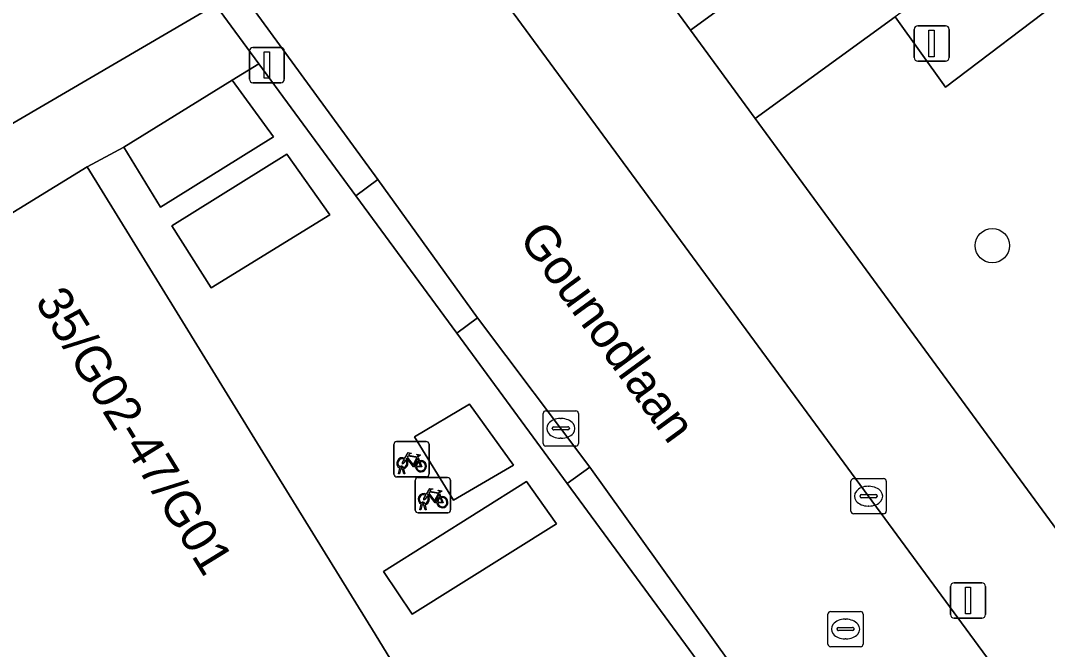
# Model space of a CAD drawing. Extents: x 159039 to 160102, y 381214 to 382524.
# Drawn here: x 159707.98 to 159737.1, y 382139.76 to 382157.61 of the extents above; entities that cross this region are included whole.
import ezdxf

# ---------------------------------------------------------------- set-up
doc = ezdxf.new("R2010")
doc.units = 0
for name, color, linetype in [('IMGEO_Boom', 7, 'Continuous'), ('IMGEO_Fietsenrek', 7, 'Continuous'), ('IMGEO_Groenvoorziening', 7, 'Continuous'), ('IMGEO_Kolk', 7, 'Continuous'), ('IMGEO_Lichtmast', 7, 'Continuous'), ('IMGEO_Openbare_ruimte_label', 7, 'Continuous'), ('IMGEO_Pand', 7, 'Continuous'), ('IMGEO_Pand_nummerreeks', 7, 'Continuous'), ('IMGEO_Rijbaan_lokaal_open', 7, 'Continuous'), ('IMGEO_Rioolput', 7, 'Continuous'), ('IMGEO_Voetpad_gesloten', 7, 'Continuous'), ('IMGEO_Voetpad_open', 7, 'Continuous')]:
    doc.layers.add(name, color=color, linetype=linetype)

msp = doc.modelspace()

# ---------------------------------------------------------------- linework, layer by layer
at = {"layer": 'IMGEO_Boom'}
msp.add_circle((159735.54, 382151.217), 0.489, dxfattribs=at)
at = {"layer": 'IMGEO_Fietsenrek'}
for p, q in [((159718.565, 382144.73), (159718.565, 382145.571)), ((159718.565, 382145.571), (159718.565, 382144.73)), ((159718.64, 382145.655), (159719.481, 382145.655)), ((159719.481, 382145.655), (159718.64, 382145.655)), ((159719.565, 382145.58), (159719.565, 382144.739)), ((159719.565, 382144.739), (159719.565, 382145.58)), ((159719.252, 382145.204), (159719.288, 382145.109)), ((159718.692, 382144.739), (159718.731, 382144.899)), ((159718.761, 382144.887), (159718.726, 382144.739)), ((159718.803, 382144.911), (159718.802, 382144.915)), ((159718.844, 382144.739), (159718.81, 382144.881)), ((159718.834, 382144.922), (159718.835, 382144.915)), ((159718.842, 382144.885), (159718.877, 382144.739)), ((159719.49, 382144.655), (159718.649, 382144.655)), ((159718.649, 382144.655), (159719.49, 382144.655)), ((159718.726, 382144.739), (159718.692, 382144.739)), ((159718.877, 382144.739), (159718.844, 382144.739)), ((159719.173, 382143.71), (159719.173, 382144.551)), ((159719.173, 382144.551), (159719.173, 382143.71)), ((159719.248, 382144.635), (159720.089, 382144.635)), ((159720.089, 382144.635), (159719.248, 382144.635)), ((159720.173, 382144.56), (159720.173, 382143.719)), ((159720.173, 382143.719), (159720.173, 382144.56)), ((159719.86, 382144.184), (159719.896, 382144.089)), ((159719.3, 382143.719), (159719.339, 382143.879)), ((159719.334, 382143.719), (159719.3, 382143.719)), ((159719.369, 382143.867), (159719.334, 382143.719)), ((159719.411, 382143.891), (159719.41, 382143.895)), ((159719.452, 382143.719), (159719.418, 382143.861)), ((159719.442, 382143.902), (159719.443, 382143.895)), ((159719.45, 382143.865), (159719.485, 382143.719)), ((159719.485, 382143.719), (159719.452, 382143.719)), ((159720.098, 382143.635), (159719.257, 382143.635)), ((159719.257, 382143.635), (159720.098, 382143.635))]:
    msp.add_line(p, q, dxfattribs=at)
for points in [[(159718.899, 382145.129), (159718.847, 382145.039), (159718.807, 382145.014), (159718.808, 382145.061), (159718.863, 382145.155)], [(159718.878, 382145.181), (159718.973, 382145.345), (159719.059, 382145.331), (159719.061, 382145.322), (159719.005, 382145.311), (159718.978, 382145.266), (159719.234, 382145.225)], [(159719.174, 382144.937), (159719.124, 382144.937), (159718.933, 382145.188), (159718.914, 382145.156)], [(159719.221, 382145.2), (159718.964, 382145.241), (159718.947, 382145.212), (159719.114, 382144.992), (159719.221, 382145.2)], [(159719.269, 382145.102), (159719.239, 382145.179), (159719.13, 382144.961), (159719.173, 382144.961)], [(159719.234, 382145.225), (159719.259, 382145.274), (159719.253, 382145.278), (159719.23, 382145.282), (159719.218, 382145.289), (159719.217, 382145.292), (159719.219, 382145.297), (159719.314, 382145.282), (159719.316, 382145.272), (159719.306, 382145.259), (159719.294, 382145.253), (159719.28, 382145.259), (159719.252, 382145.204)], [(159719.203, 382144.961), (159719.323, 382144.96), (159719.279, 382145.074)], [(159719.299, 382145.081), (159719.354, 382144.936), (159719.204, 382144.936)], [(159719.486, 382144.161), (159719.581, 382144.325), (159719.667, 382144.311), (159719.669, 382144.302), (159719.613, 382144.291), (159719.586, 382144.246), (159719.842, 382144.205)], [(159719.842, 382144.205), (159719.867, 382144.254), (159719.861, 382144.258), (159719.838, 382144.262), (159719.826, 382144.269), (159719.825, 382144.272), (159719.827, 382144.277), (159719.922, 382144.262), (159719.924, 382144.252), (159719.914, 382144.239), (159719.902, 382144.233), (159719.888, 382144.239), (159719.86, 382144.184)], [(159719.507, 382144.109), (159719.455, 382144.019), (159719.415, 382143.994), (159719.416, 382144.041), (159719.471, 382144.135)], [(159719.782, 382143.917), (159719.732, 382143.917), (159719.541, 382144.168), (159719.522, 382144.136)], [(159719.829, 382144.18), (159719.572, 382144.221), (159719.555, 382144.192), (159719.722, 382143.972), (159719.829, 382144.18)], [(159719.877, 382144.082), (159719.847, 382144.159), (159719.738, 382143.941), (159719.781, 382143.941)], [(159719.811, 382143.941), (159719.931, 382143.94), (159719.887, 382144.054)], [(159719.907, 382144.061), (159719.962, 382143.916), (159719.812, 382143.916)]]:
    msp.add_lwpolyline(points, dxfattribs=at)
for centre, radius, start, end in [((159718.643, 382145.577), 0.0779, 92.4484, 184.2845), ((159718.643, 382145.577), 0.0779, 92.4484, 184.2845), ((159719.487, 382145.577), 0.0779, 2.4484, 94.2845), ((159719.487, 382145.577), 0.0779, 2.4484, 94.2845), ((159718.805, 382145.04), 0.159, 62.6766, 242.1369), ((159718.805, 382145.04), 0.129, 63.3192, 238.903), ((159718.805, 382145.04), 0.129, 283.6043, 43.4302), ((159718.805, 382145.04), 0.159, 283.5766, 46.6042), ((159719.332, 382144.956), 0.159, 187.0065, 105.7708), ((159718.785, 382144.911), 0.0499, 12.8025, 158.6934), ((159718.805, 382145.04), 0.159, 253.9967, 271.7867), ((159718.785, 382144.911), 0.0174, 12.8025, 163.4502), ((159718.805, 382145.04), 0.129, 253.415, 269.0204), ((159719.332, 382144.956), 0.159, 113.3408, 178.3217), ((159719.332, 382144.956), 0.129, 113.923, 177.9556), ((159719.332, 382144.956), 0.129, 188.6715, 104.5883), ((159718.643, 382144.733), 0.0779, 182.4484, 274.2845), ((159718.643, 382144.733), 0.0779, 182.4484, 274.2845), ((159719.251, 382144.557), 0.0779, 92.4484, 184.2845), ((159719.251, 382144.557), 0.0779, 92.4484, 184.2845), ((159719.487, 382144.733), 0.0779, 272.4484, 4.2845), ((159719.487, 382144.733), 0.0779, 272.4484, 4.2845), ((159720.095, 382144.557), 0.0779, 2.4484, 94.2845), ((159720.095, 382144.557), 0.0779, 2.4484, 94.2845), ((159719.413, 382144.02), 0.159, 62.6766, 242.1369), ((159719.413, 382144.02), 0.129, 63.3192, 238.903), ((159719.393, 382143.891), 0.0499, 12.8025, 158.6934), ((159719.413, 382144.02), 0.129, 283.6043, 43.4302), ((159719.413, 382144.02), 0.159, 283.5766, 46.6042), ((159719.94, 382143.936), 0.159, 113.3408, 178.3217), ((159719.94, 382143.936), 0.159, 187.0065, 105.7708), ((159719.94, 382143.936), 0.129, 113.923, 177.9556), ((159719.94, 382143.936), 0.129, 188.6715, 104.5883), ((159719.251, 382143.713), 0.0779, 182.4484, 274.2845), ((159719.251, 382143.713), 0.0779, 182.4484, 274.2845), ((159719.413, 382144.02), 0.159, 253.9967, 271.7867), ((159719.393, 382143.891), 0.0174, 12.8025, 163.4502), ((159719.413, 382144.02), 0.129, 253.415, 269.0204), ((159720.095, 382143.713), 0.0779, 272.4484, 4.2845), ((159720.095, 382143.713), 0.0779, 272.4484, 4.2845)]:
    msp.add_arc(centre, radius, start, end, dxfattribs=at)
at = {"layer": 'IMGEO_Groenvoorziening'}
for points in [[(159781.278, 382168.804), (159780.473, 382168.206), (159779.038, 382170.112), (159779.601, 382170.535), (159771.671, 382181.11), (159770.61, 382182.524), (159757.58, 382172.96), (159756.241, 382174.775), (159754.9, 382173.799), (159756.262, 382172.006), (159742.163, 382161.644), (159740.798, 382163.539), (159739.666, 382162.715), (159741.001, 382160.866), (159734.213, 382155.711), (159732.784, 382157.708), (159728.816, 382154.821), (159746.781, 382130.304), (159748.753, 382130.014), (159755.465, 382134.892), (159755.99, 382134.191), (159757.13, 382135.021), (159789.105, 382158.307)], [(159720.462, 382175.258), (159719.292, 382174.431), (159718.183, 382169.333), (159726.977, 382157.33), (159731.223, 382160.423), (159727.51, 382165.502), (159724.672, 382169.384), (159724.795, 382169.474)], [(159732.784, 382157.708), (159734.213, 382155.711), (159741.001, 382160.866), (159739.666, 382162.715)], [(159713.978, 382155.91), (159710.908, 382154.014), (159711.95, 382152.312), (159715.148, 382154.302)], [(159715.53, 382153.811), (159712.266, 382151.783), (159713.38, 382150.015), (159716.745, 382152.087)], [(159720.712, 382146.721), (159719.148, 382145.79), (159720.253, 382143.995), (159721.954, 382144.984)], [(159723.181, 382143.322), (159722.329, 382144.525), (159718.274, 382141.966), (159719.081, 382140.754)]]:
    msp.add_lwpolyline(points, close=True, dxfattribs=at)
msp.add_lwpolyline([(159699.487, 382163.861), (159696.714, 382160.921), (159694.113, 382157.827), (159699.502, 382149.872), (159713.508, 382158.054)], dxfattribs=at)
at = {"layer": 'IMGEO_Kolk'}
for p, q in [((159722.8, 382145.603), (159722.8, 382146.455)), ((159722.875, 382146.529), (159723.727, 382146.529)), ((159723.288, 382146.309), (159723.313, 382146.309)), ((159723.801, 382146.455), (159723.801, 382145.603)), ((159723.059, 382146.023), (159723.059, 382146.035)), ((159723.497, 382145.986), (159723.099, 382145.986)), ((159723.102, 382146.072), (159723.5, 382146.072)), ((159723.543, 382146.035), (159723.543, 382146.023)), ((159723.311, 382145.749), (159723.286, 382145.749)), ((159723.727, 382145.529), (159722.875, 382145.529)), ((159731.53, 382143.68), (159731.53, 382144.532)), ((159731.605, 382144.606), (159732.457, 382144.606)), ((159732.531, 382144.532), (159732.531, 382143.68)), ((159732.018, 382144.386), (159732.043, 382144.386)), ((159731.789, 382144.1), (159731.789, 382144.112)), ((159732.227, 382144.063), (159731.829, 382144.063)), ((159731.832, 382144.149), (159732.23, 382144.149)), ((159732.273, 382144.112), (159732.273, 382144.1)), ((159732.041, 382143.826), (159732.016, 382143.826)), ((159732.457, 382143.606), (159731.605, 382143.606))]:
    msp.add_line(p, q, dxfattribs=at)
for points in [[(159722.8, 382145.603), (159722.8, 382146.455)], [(159722.875, 382146.529), (159723.727, 382146.529)], [(159723.801, 382146.455), (159723.801, 382145.603)], [(159723.727, 382145.529), (159722.875, 382145.529)], [(159731.53, 382143.68), (159731.53, 382144.532)], [(159731.605, 382144.606), (159732.457, 382144.606)], [(159732.531, 382144.532), (159732.531, 382143.68)], [(159732.457, 382143.606), (159731.605, 382143.606)]]:
    msp.add_lwpolyline(points, dxfattribs=at)
for centre, radius, start, end in [((159722.877, 382146.453), 0.0765, 91.552, 178.448), ((159722.877, 382146.453), 0.0765, 91.552, 178.448), ((159723.725, 382146.453), 0.0765, 1.552, 88.448), ((159723.725, 382146.453), 0.0765, 1.552, 88.448), ((159723.099, 382146.032), 0.0403, 85.8775, 175.7526), ((159723.096, 382146.022), 0.0366, 178.938, 274.7102), ((159723.5, 382146.029), 0.043, 264.8664, 352.4533), ((159723.504, 382146.034), 0.0386, 1.7309, 96.639), ((159722.877, 382145.605), 0.0765, 181.552, 268.448), ((159722.877, 382145.605), 0.0765, 181.552, 268.448), ((159723.725, 382145.605), 0.0765, 271.552, 358.448), ((159723.725, 382145.605), 0.0765, 271.552, 358.448), ((159731.607, 382144.53), 0.0765, 91.552, 178.448), ((159731.607, 382144.53), 0.0765, 91.552, 178.448), ((159732.455, 382144.53), 0.0765, 1.552, 88.448), ((159732.455, 382144.53), 0.0765, 1.552, 88.448), ((159731.829, 382144.109), 0.0403, 85.8775, 175.7526), ((159731.826, 382144.099), 0.0366, 178.938, 274.7102), ((159732.23, 382144.106), 0.043, 264.8664, 352.4533), ((159732.234, 382144.111), 0.0386, 1.7309, 96.639), ((159731.607, 382143.682), 0.0765, 181.552, 268.448), ((159731.607, 382143.682), 0.0765, 181.552, 268.448), ((159732.455, 382143.682), 0.0765, 271.552, 358.448), ((159732.455, 382143.682), 0.0765, 271.552, 358.448)]:
    msp.add_arc(centre, radius, start, end, dxfattribs=at)
for centre, major_axis, ratio, start_param, end_param in [((159723.287, 382146.029), (-0.387, 0.002), 0.722429, 4.712389, 7.853982), ((159723.312, 382146.029), (-0.39, 0.002), 0.717154, 1.570796, 4.712389), ((159732.017, 382144.106), (-0.387, 0.002), 0.722429, 4.712389, 7.853982), ((159732.042, 382144.106), (-0.39, 0.002), 0.717154, 1.570796, 4.712389)]:
    msp.add_ellipse(centre, major_axis=major_axis, ratio=ratio, start_param=start_param, end_param=end_param, dxfattribs=at)
at = {"layer": 'IMGEO_Lichtmast'}
for p, q in [((159733.323, 382156.555), (159733.323, 382157.355)), ((159733.323, 382157.355), (159733.323, 382156.555)), ((159733.423, 382157.455), (159734.213, 382157.455)), ((159734.213, 382157.455), (159733.423, 382157.455)), ((159734.313, 382157.355), (159734.313, 382156.555)), ((159734.313, 382156.555), (159734.313, 382157.355)), ((159714.568, 382156.841), (159715.358, 382156.841)), ((159715.358, 382156.841), (159714.568, 382156.841)), ((159714.468, 382155.941), (159714.468, 382156.741)), ((159714.468, 382156.741), (159714.468, 382155.941)), ((159715.458, 382156.741), (159715.458, 382155.941)), ((159715.458, 382155.941), (159715.458, 382156.741)), ((159734.213, 382156.455), (159733.423, 382156.455)), ((159733.423, 382156.455), (159734.213, 382156.455)), ((159715.358, 382155.841), (159714.568, 382155.841)), ((159714.568, 382155.841), (159715.358, 382155.841)), ((159734.454, 382141.646), (159735.244, 382141.646)), ((159735.244, 382141.646), (159734.454, 382141.646)), ((159734.354, 382140.746), (159734.354, 382141.546)), ((159734.354, 382141.546), (159734.354, 382140.746)), ((159735.344, 382141.546), (159735.344, 382140.746)), ((159735.344, 382140.746), (159735.344, 382141.546)), ((159735.244, 382140.646), (159734.454, 382140.646)), ((159734.454, 382140.646), (159735.244, 382140.646))]:
    msp.add_line(p, q, dxfattribs=at)
for points in [[(159733.743, 382157.33), (159733.893, 382157.33), (159733.893, 382156.58), (159733.743, 382156.58), (159733.743, 382157.33)], [(159714.888, 382156.716), (159715.038, 382156.716), (159715.038, 382155.966), (159714.888, 382155.966), (159714.888, 382156.716)], [(159734.774, 382141.521), (159734.924, 382141.521), (159734.924, 382140.771), (159734.774, 382140.771), (159734.774, 382141.521)]]:
    msp.add_lwpolyline(points, dxfattribs=at)
for centre, start, end in [((159733.423, 382157.355), 90, 180), ((159733.423, 382157.355), 90, 180), ((159734.213, 382157.355), 0, 90), ((159734.213, 382157.355), 360, 90), ((159714.568, 382156.741), 90, 180), ((159714.568, 382156.741), 90, 180), ((159715.358, 382156.741), 0, 90), ((159715.358, 382156.741), 360, 90), ((159733.423, 382156.555), 180, 270), ((159733.423, 382156.555), 180, 270), ((159734.213, 382156.555), 270, 0), ((159734.213, 382156.555), 270, 0), ((159714.568, 382155.941), 180, 270), ((159714.568, 382155.941), 180, 270), ((159715.358, 382155.941), 270, 0), ((159715.358, 382155.941), 270, 0), ((159734.454, 382141.546), 90, 180), ((159734.454, 382141.546), 90, 180), ((159735.244, 382141.546), 0, 90), ((159735.244, 382141.546), 360, 90), ((159734.454, 382140.746), 180, 270), ((159734.454, 382140.746), 180, 270), ((159735.244, 382140.746), 270, 0), ((159735.244, 382140.746), 270, 0)]:
    msp.add_arc(centre, 0.1, start, end, dxfattribs=at)
at = {"layer": 'IMGEO_Pand'}
msp.add_lwpolyline([(159710.068, 382131.945), (159719.523, 382137.757), (159718.03, 382140.185), (159714.776, 382145.476), (159712.418, 382149.311), (159709.869, 382153.457), (159700.414, 382147.643), (159700.572, 382147.388), (159701.424, 382147.912), (159702.005, 382148.269), (159706.175, 382141.488), (159707.289, 382139.677), (159711.424, 382132.952), (159710.834, 382132.589), (159709.991, 382132.071)], close=True, dxfattribs=at)
at = {"layer": 'IMGEO_Rijbaan_lokaal_open'}
for points in [[(159781.876, 382076.165), (159781.499, 382076.679), (159755.605, 382112.017), (159744.965, 382126.468), (159744.969, 382126.486), (159715.372, 382166.794), (159705.189, 382180.726)], [(159707.493, 382167.658), (159718.11, 382153.094), (159720.935, 382149.164), (159724.127, 382144.933), (159728.082, 382139.395), (159731.441, 382134.942), (159734.359, 382130.87), (159755.153, 382102.564), (159757.925, 382098.791), (159760.892, 382094.737), (159764.112, 382090.39), (159768.155, 382084.874), (159771.547, 382080.291), (159774.55, 382076.184), (159776.817, 382073.113)]]:
    msp.add_lwpolyline(points, dxfattribs=at)
at = {"layer": 'IMGEO_Rioolput'}
for p, q in [((159730.875, 382139.908), (159730.875, 382140.76)), ((159730.95, 382140.834), (159731.802, 382140.834)), ((159731.876, 382140.76), (159731.876, 382139.908)), ((159731.363, 382140.614), (159731.388, 382140.614)), ((159731.134, 382140.328), (159731.134, 382140.34)), ((159731.572, 382140.291), (159731.174, 382140.291)), ((159731.177, 382140.377), (159731.575, 382140.377)), ((159731.618, 382140.34), (159731.618, 382140.328)), ((159731.386, 382140.054), (159731.361, 382140.054)), ((159731.802, 382139.834), (159730.95, 382139.834))]:
    msp.add_line(p, q, dxfattribs=at)
for points in [[(159730.875, 382139.908), (159730.875, 382140.76)], [(159730.95, 382140.834), (159731.802, 382140.834)], [(159731.876, 382140.76), (159731.876, 382139.908)], [(159731.802, 382139.834), (159730.95, 382139.834)]]:
    msp.add_lwpolyline(points, dxfattribs=at)
for centre, radius, start, end in [((159730.952, 382140.758), 0.0765, 91.552, 178.448), ((159730.952, 382140.758), 0.0765, 91.552, 178.448), ((159731.8, 382140.758), 0.0765, 1.552, 88.448), ((159731.8, 382140.758), 0.0765, 1.552, 88.448), ((159731.174, 382140.337), 0.0403, 85.8775, 175.7526), ((159731.171, 382140.327), 0.0366, 178.938, 274.7102), ((159731.575, 382140.334), 0.043, 264.8664, 352.4533), ((159731.579, 382140.339), 0.0386, 1.7309, 96.639), ((159730.952, 382139.91), 0.0765, 181.552, 268.448), ((159730.952, 382139.91), 0.0765, 181.552, 268.448), ((159731.8, 382139.91), 0.0765, 271.552, 358.448), ((159731.8, 382139.91), 0.0765, 271.552, 358.448)]:
    msp.add_arc(centre, radius, start, end, dxfattribs=at)
for centre, major_axis, ratio, start_param, end_param in [((159731.362, 382140.334), (-0.387, 0.002), 0.722429, 4.712389, 7.853982), ((159731.387, 382140.334), (-0.39, 0.002), 0.717154, 1.570796, 4.712389)]:
    msp.add_ellipse(centre, major_axis=major_axis, ratio=ratio, start_param=start_param, end_param=end_param, dxfattribs=at)
at = {"layer": 'IMGEO_Voetpad_gesloten'}
for points in [[(159731.223, 382160.423), (159726.977, 382157.33), (159728.816, 382154.821), (159732.784, 382157.708)], [(159700.414, 382147.643), (159709.869, 382153.457), (159710.908, 382154.014), (159713.978, 382155.91), (159714.733, 382156.372), (159713.508, 382158.054), (159699.502, 382149.872)]]:
    msp.add_lwpolyline(points, dxfattribs=at)
at = {"layer": 'IMGEO_Voetpad_open'}
for points in [[(159753.194, 382124.982), (159760.662, 382130.48), (159760.349, 382130.907), (159757.616, 382134.637), (159756.36, 382133.696), (159755.99, 382134.191), (159755.465, 382134.892), (159748.753, 382130.014), (159746.781, 382130.304), (159728.816, 382154.821), (159726.977, 382157.33), (159718.183, 382169.333)], [(159706.064, 382168.278), (159713.508, 382158.054), (159714.733, 382156.372), (159717.489, 382152.628), (159718.11, 382153.094), (159707.493, 382167.658)], [(159715.372, 382166.794), (159744.969, 382126.486)], [(159727.517, 382138.965), (159723.479, 382144.468), (159720.347, 382148.735), (159717.489, 382152.628), (159714.733, 382156.372), (159713.978, 382155.91), (159715.148, 382154.302), (159711.95, 382152.312), (159710.908, 382154.014), (159709.869, 382153.457), (159712.418, 382149.311), (159714.776, 382145.476), (159718.03, 382140.185), (159719.523, 382137.757)]]:
    msp.add_lwpolyline(points, dxfattribs=at)
for points in [[(159713.38, 382150.015), (159712.266, 382151.783), (159715.53, 382153.811), (159716.745, 382152.087)], [(159718.11, 382153.094), (159717.489, 382152.628), (159720.347, 382148.735), (159720.935, 382149.164)], [(159720.935, 382149.164), (159720.347, 382148.735), (159723.479, 382144.468), (159724.127, 382144.933)], [(159720.253, 382143.995), (159719.148, 382145.79), (159720.712, 382146.721), (159721.954, 382144.984)], [(159724.127, 382144.933), (159723.479, 382144.468), (159727.517, 382138.965), (159728.082, 382139.395)], [(159719.081, 382140.754), (159718.274, 382141.966), (159722.329, 382144.525), (159723.181, 382143.322)]]:
    msp.add_lwpolyline(points, close=True, dxfattribs=at)

# ---------------------------------------------------------------- texts
at = {"layer": 'IMGEO_Openbare_ruimte_label'}
msp.add_text('Gounodlaan', height=1, rotation=306.1706, dxfattribs=at).set_placement((159722.084, 382151.422))
at = {"layer": 'IMGEO_Pand_nummerreeks'}
msp.add_text('35/G02-47/G01', height=1, rotation=301.5867, dxfattribs=at).set_placement((159708.368, 382149.635))

doc.saveas('drawing.dxf')
